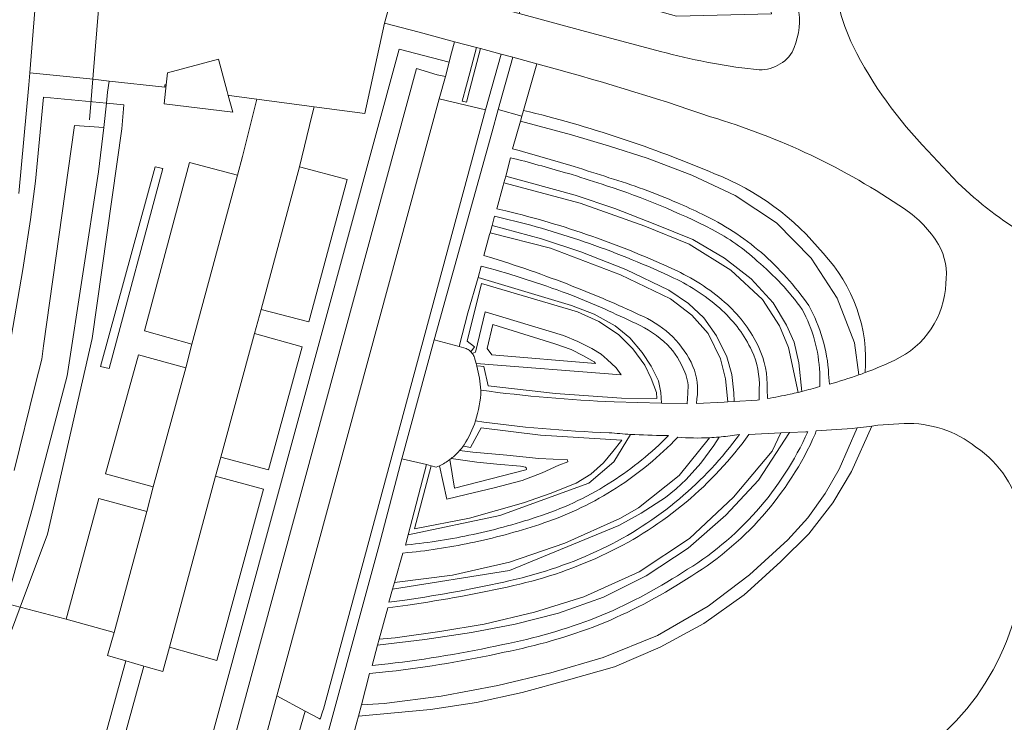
# Model space of a CAD drawing. Header units: metres. Extents: x 149984 to 156489, y 469398 to 478068.
# Tile 724 of 854: x 154741 to 154840, y 472824 to 472895. Entities that reach past the tile are written whole.
import ezdxf

# ---------------------------------------------------------------- set-up
doc = ezdxf.new("R2010")
doc.units = ezdxf.units.M
doc.header["$LTSCALE"] = 0.75
for name, color, linetype, lineweight in [('B-WE-GR-BEPLANTING_CULTUUR_HEESTERS-GV', 252, 'Continuous', 18), ('B-WE-GR-STRUIK-GV', 252, 'Continuous', 13), ('B-WE-IE-TERREINAFSCHEIDING_KUNSTMATIG_MUUR-GV', 252, 'Continuous', 18), ('B-WE-KW-KUNSTWERK_DUIKER-G', 6, 'Continuous', 18), ('B-WE-OG-BEBOUWING_OVERBOUWING-GV', 6, 'Continuous', 18), ('B-WE-OG-TERREIN_BEGROEID-GV', 252, 'Continuous', 18), ('B-WE-OG-TERREIN_ERF-GV', 252, 'Continuous', 18), ('B-WE-OG-TERREIN_OEVER-GV', 252, 'Continuous', 18), ('B-WE-OG-WATER_SLOOT-GV', 252, 'Continuous', 18), ('B-WE-VH-GESLOTENVERHARDING_ASFALT-GV', 252, 'Continuous', 18), ('B-WE-VH-HALFVERHARDING_GRASBETONSTEEN-GV', 252, 'Continuous', 18), ('B-WE-VH-OPENVERHARDING_BETONSTRAATSTEEN-GV', 252, 'Continuous', 18), ('B-WE-VH-OPENVERHARDING_STRAATBAKSTEEN-GV', 252, 'Continuous', 18)]:
    doc.layers.add(name, color=color, linetype=linetype, lineweight=lineweight)

msp = doc.modelspace()

# ---------------------------------------------------------------- linework, layer by layer
at = {"layer": 'B-WE-GR-BEPLANTING_CULTUUR_HEESTERS-GV', "flags": 128}
msp.add_lwpolyline([(154769.476, 472825.457), (154770.877, 472824.699), (154770.989, 472824.638), (154771.239, 472825.47), (154771.315, 472825.631), (154786.387, 472881.424), (154786.559, 472882.062), (154787.561, 472885.755), (154782.933, 472886.859), (154766.643, 472826.991)], close=True, dxfattribs=at)
at = {"layer": 'B-WE-GR-STRUIK-GV', "flags": 128}
for points in [[(154791.379, 472885.709), (154791.227, 472885.129)], [(154791.227, 472885.129), (154791.081, 472884.622), (154796.188, 472883.257), (154800.006, 472882.131), (154803.795, 472880.91), (154808.274, 472879.213), (154812.609, 472877.177), (154816.767, 472874.44), (154820.262, 472870.894), (154822.86, 472866.859), (154824.591, 472862.383), (154825.024, 472859.17)], [(154786.82, 472868.948), (154785.784, 472865.393), (154784.938, 472862.015), (154785.618, 472861.812)], [(154800.49, 472856.473), (154805.213, 472856.333), (154805.175, 472857.398), (154804.938, 472858.569), (154804.194, 472860.044), (154803.298, 472861.433), (154802.042, 472862.876), (154800.57, 472864.098), (154798.459, 472865.267), (154796.206, 472866.131), (154786.82, 472868.948)], [(154786.02, 472861.567), (154786.099, 472861.495), (154786.464, 472861.992), (154785.735, 472862.546), (154787.173, 472868.337), (154796.799, 472865.514), (154798.952, 472864.54), (154800.918, 472863.228), (154802.353, 472861.792), (154803.554, 472860.156), (154804.185, 472858.798), (154804.711, 472857.395), (154804.761, 472856.802), (154801.215, 472856.828), (154794.588, 472857.3), (154787.821, 472858.088), (154787.417, 472860.026), (154786.78, 472860.068), (154786.71, 472860.058)], [(154785.437, 472852.167), (154785.335, 472852.026), (154785.397, 472852.016), (154785.409, 472852.014), (154786.073, 472851.875), (154787.131, 472853.848), (154793.092, 472853.129), (154801.249, 472852.638), (154800.346, 472851.482), (154799.419, 472850.344), (154798.135, 472849.211), (154796.679, 472848.31), (154794.058, 472847.266), (154791.395, 472846.333), (154785.969, 472844.799), (154780.435, 472843.721), (154782.131, 472850.042), (154781.642, 472850.187), (154779.802, 472843.126), (154789.02, 472845.082), (154797.927, 472848.307), (154800.445, 472850.448), (154802.105, 472853.208)], [(154778.429, 472838.346), (154778.237, 472837.671), (154789.992, 472839.553), (154800.96, 472844.051), (154803.187, 472845.314), (154805.629, 472846.865), (154806.693, 472847.731), (154807.697, 472848.666), (154809.177, 472850.306), (154810.475, 472852.094), (154810.999, 472852.934)], [(154810.052, 472852.87), (154807.001, 472849.085), (154802.924, 472845.843), (154802.054, 472845.322), (154801.031, 472844.771), (154795.545, 472842.281), (154789.977, 472840.403), (154784.272, 472839.094), (154778.429, 472838.346)]]:
    msp.add_lwpolyline(points, dxfattribs=at)
at = {"layer": 'B-WE-GR-STRUIK-GV'}
for points in [[(154810.547, 472879.354, 0.041388), (154791.379, 472885.709)], [(154821.437, 472871.368, 0.13075), (154810.547, 472879.354)], [(154825.669, 472859.406, 0.213022), (154821.437, 472871.368)], [(154785.618, 472861.812, -0.081966), (154786.02, 472861.567)], [(154786.71, 472860.058, -0.043333), (154787.103, 472857.635)], [(154825.024, 472859.17, 0.003235), (154825.669, 472859.406)], [(154787.103, 472857.635, 0.023602), (154800.49, 472856.473)], [(154786.558, 472854.556, -0.06085), (154785.437, 472852.167)], [(154799.979, 472853.37, -0.026818), (154786.558, 472854.556)], [(154802.105, 472853.208, -0.008489), (154799.979, 472853.37)], [(154810.999, 472852.934, -0.00848), (154810.052, 472852.87)]]:
    msp.add_lwpolyline(points, format="xyb", dxfattribs=at)
at = {"layer": 'B-WE-GR-STRUIK-GV', "flags": 128}
for points in [[(154754.406, 472880.053), (154748.954, 472860.003), (154749.797, 472859.804), (154755.193, 472879.861)], [(154818.929, 472857.42), (154819.323, 472857.517), (154819.023, 472860.376), (154818.525, 472862.465), (154817.758, 472864.171), (154816.437, 472866.417), (154814.236, 472868.82), (154811.537, 472870.895), (154808.37, 472872.743), (154804.549, 472874.307), (154800.543, 472875.856), (154796.552, 472877.193), (154789.606, 472879.118), (154789.422, 472878.454), (154797.075, 472876.411), (154803.557, 472874.092), (154807.998, 472872.284), (154812.174, 472869.68), (154815.356, 472866.728), (154817.079, 472864.108), (154817.958, 472861.935)], [(154811.878, 472856.469), (154812.509, 472856.506), (154812.488, 472857.383), (154812.272, 472859.213), (154811.768, 472860.986), (154810.743, 472863.078), (154809.483, 472864.902), (154807.93, 472866.344), (154805.961, 472867.665), (154801.649, 472869.74), (154797.126, 472871.515), (154793.173, 472872.808), (154788.222, 472874.15), (154788.026, 472873.43), (154794.078, 472871.891), (154801.105, 472869.2), (154806.116, 472866.817), (154808.268, 472865.158), (154809.915, 472863.337), (154811.142, 472860.793), (154811.653, 472858.79)], [(154826.322, 472854.037), (154825.796, 472853.968), (154824.862, 472853.846), (154823.049, 472849.724), (154821.655, 472847.274), (154819.911, 472844.847), (154817.912, 472842.625), (154814.056, 472839.118), (154809.896, 472835.977), (154804.823, 472833.015), (154799.371, 472830.826), (154794.12, 472829.292), (154788.799, 472828.019), (154783.117, 472826.96), (154777.387, 472826.2), (154775.123, 472826.076), (154774.827, 472824.938), (154782.056, 472825.603), (154786.677, 472826.32), (154791.244, 472827.325), (154795.883, 472828.59), (154800.509, 472829.903), (154805.09, 472831.864), (154809.479, 472834.223), (154813.525, 472837.122), (154814.195, 472837.728), (154817.215, 472840.461), (154820.002, 472843.226), (154822.414, 472846.324), (154824.306, 472849.494)], [(154818.072, 472853.392), (154817.193, 472853.35), (154816.345, 472851.513), (154812.439, 472846.916), (154808.054, 472842.772), (154802.977, 472839.426), (154797.437, 472836.921), (154792.476, 472835.37), (154787.418, 472834.171), (154782.974, 472833.446), (154778.519, 472832.791), (154776.906, 472832.662), (154776.745, 472832.072), (154781.474, 472832.638), (154786.162, 472833.331), (154790.557, 472834.177), (154794.893, 472835.285), (154799.408, 472836.881), (154803.699, 472839.007), (154807.897, 472841.79), (154811.694, 472845.1), (154814.961, 472848.615)]]:
    msp.add_lwpolyline(points, close=True, dxfattribs=at)
at = {"layer": 'B-WE-IE-TERREINAFSCHEIDING_KUNSTMATIG_MUUR-GV', "flags": 128}
msp.add_lwpolyline([(154785.988, 472887.822), (154787.067, 472891.906), (154786.659, 472892.014), (154785.989, 472889.476), (154785.664, 472888.247), (154785.241, 472886.645), (154785.649, 472886.538)], close=True, dxfattribs=at)
at = {"layer": 'B-WE-KW-KUNSTWERK_DUIKER-G', "flags": 128}
msp.add_lwpolyline([(154747.849, 472884.767), (154750.18, 472913.518)], dxfattribs=at)
at = {"layer": 'B-WE-OG-BEBOUWING_OVERBOUWING-GV', "flags": 128}
msp.add_lwpolyline([(154755.675, 472889.462), (154755.537, 472888.252), (154755.322, 472886.36), (154762.211, 472885.528), (154761.76, 472887.21), (154761.656, 472887.599), (154760.789, 472890.839)], close=True, dxfattribs=at)
at = {"layer": 'B-WE-OG-TERREIN_BEGROEID-GV', "flags": 128}
for points in [[(154818.583, 472897.388), (154816.083, 472896.23), (154816.26, 472895.387), (154806.736, 472895.146), (154799.964, 472897.071), (154792.64, 472899.814), (154792.934, 472900.614), (154792.012, 472900.848), (154791.974, 472901.596), (154792.525, 472901.594), (154792.656, 472902.107), (154787.316, 472903.297), (154786.524, 472900.342), (154786.032, 472898.686), (154788.274, 472898.057), (154788.614, 472899.31), (154789.268, 472901.718), (154789.681, 472901.606), (154788.685, 472897.941), (154791.423, 472897.173), (154790.951, 472895.424), (154797.222, 472893.732), (154805.132, 472891.626)], [(154753.272, 472797.812), (154778.92, 472891.852), (154783.921, 472890.538), (154784.07, 472891.104), (154784.463, 472892.598), (154780.896, 472893.547), (154777.437, 472894.458), (154775.467, 472885.395), (154770.387, 472886.069), (154770.149, 472885.153), (154768.899, 472880.054), (154773.687, 472878.765), (154769.846, 472864.505), (154765.05, 472865.731), (154764.377, 472863.337), (154769.179, 472862), (154765.808, 472849.655), (154761.01, 472850.931), (154760.493, 472849.009), (154765.289, 472847.707), (154760.611, 472830.528), (154755.859, 472831.852), (154755.179, 472829.413), (154753.275, 472829.958)], [(154763.79, 472794.026), (154776.891, 472842.077), (154779.174, 472850.759), (154782.41, 472862.687), (154788.215, 472883.449), (154788.825, 472885.805), (154790.307, 472891.044), (154789.149, 472891.352), (154787.563, 472885.763), (154787.561, 472885.755), (154786.559, 472882.062), (154786.387, 472881.424), (154771.315, 472825.631), (154771.239, 472825.47), (154770.989, 472824.638), (154770.877, 472824.699), (154769.476, 472825.457), (154767.891, 472820.064)], [(154792.713, 472890.364), (154791.379, 472885.709)], [(154739.963, 472862.966), (154741.131, 472869.76), (154741.91, 472874.75), (154742.407, 472878.591), (154743.22, 472887.037), (154749.524, 472886.43), (154749.636, 472887.517), (154749.816, 472888.643), (154748.2, 472888.824), (154741.833, 472889.468), (154741.737, 472888.273), (154740.727, 472877.367)], [(154825.024, 472859.17), (154824.591, 472862.383), (154822.86, 472866.859), (154820.262, 472870.894), (154816.767, 472874.44), (154812.609, 472877.177), (154808.274, 472879.213), (154803.795, 472880.91), (154800.006, 472882.131), (154796.188, 472883.257), (154791.081, 472884.622), (154790.281, 472881.845), (154790.936, 472881.68)], [(154831.943, 472881.654), (154834.953, 472878.44)], [(154790.07, 472880.942), (154789.606, 472879.118), (154796.552, 472877.193), (154800.543, 472875.856), (154804.549, 472874.307), (154808.37, 472872.743), (154811.537, 472870.895), (154814.236, 472868.82), (154816.437, 472866.417), (154817.758, 472864.171), (154818.525, 472862.465), (154819.023, 472860.376), (154819.323, 472857.517)], [(154790.822, 472880.776), (154790.07, 472880.942)], [(154818.929, 472857.42), (154817.958, 472861.935), (154817.079, 472864.108), (154815.356, 472866.728), (154812.174, 472869.68), (154807.998, 472872.284), (154803.557, 472874.092), (154797.075, 472876.411), (154789.422, 472878.454), (154789.348, 472878.186), (154788.695, 472875.822), (154789.592, 472875.63)], [(154789.413, 472874.871), (154788.483, 472875.109), (154788.222, 472874.15), (154793.173, 472872.808), (154797.126, 472871.515), (154801.649, 472869.74), (154805.961, 472867.665), (154807.93, 472866.344), (154809.483, 472864.902), (154810.743, 472863.078), (154811.768, 472860.986), (154812.272, 472859.213), (154812.488, 472857.383), (154812.509, 472856.506), (154814.824, 472856.641), (154815.044, 472856.656), (154815.044, 472857.779)], [(154808.776, 472856.785), (154808.745, 472856.286), (154811.511, 472856.448), (154811.878, 472856.469), (154811.653, 472858.79), (154811.142, 472860.793), (154809.915, 472863.337), (154808.268, 472865.158), (154806.116, 472866.817), (154801.105, 472869.2), (154794.078, 472871.891), (154788.026, 472873.43), (154787.976, 472873.245), (154787.403, 472871.139), (154788.291, 472870.883)], [(154788.026, 472869.854), (154787.141, 472870.063), (154786.82, 472868.948)], [(154786.82, 472868.948), (154796.206, 472866.131), (154798.459, 472865.267), (154800.57, 472864.098), (154802.042, 472862.876), (154803.298, 472861.433), (154804.194, 472860.044), (154804.938, 472858.569), (154805.175, 472857.398), (154805.213, 472856.333), (154807.802, 472856.256), (154807.857, 472857.34)], [(154796.799, 472865.514), (154787.173, 472868.337), (154785.735, 472862.546), (154786.464, 472861.992), (154786.099, 472861.495)], [(154786.247, 472861.326), (154786.58, 472861.468), (154787.523, 472865.51), (154795.387, 472863.139), (154796.829, 472862.537), (154798.237, 472861.833), (154799.181, 472861.249), (154799.765, 472860.733), (154800.675, 472859.874), (154801.19, 472859.187), (154786.637, 472860.315), (154786.71, 472860.058), (154786.78, 472860.068), (154787.417, 472860.026), (154787.821, 472858.088), (154794.588, 472857.3), (154801.215, 472856.828), (154804.761, 472856.802), (154804.711, 472857.395), (154804.185, 472858.798), (154803.554, 472860.156), (154802.353, 472861.792), (154800.918, 472863.228), (154798.952, 472864.54), (154796.799, 472865.514)], [(154821.112, 472858.01), (154821.104, 472859.385)], [(154822, 472859.231), (154822.076, 472858.246)], [(154815.822, 472857.743), (154815.863, 472856.797)], [(154829.589, 472854.296), (154826.927, 472854.116), (154826.322, 472854.037), (154824.306, 472849.494), (154822.414, 472846.324), (154820.002, 472843.226), (154817.215, 472840.461), (154814.195, 472837.728), (154813.525, 472837.122), (154809.479, 472834.223), (154805.09, 472831.864), (154800.509, 472829.903), (154795.883, 472828.59), (154791.244, 472827.325), (154786.677, 472826.32), (154782.056, 472825.603), (154774.827, 472824.938), (154774.667, 472824.324), (154770.428, 472808.824)], [(154777.861, 472829.407), (154775.938, 472829.203), (154775.123, 472826.076), (154777.387, 472826.2), (154783.117, 472826.96), (154788.799, 472828.019), (154794.12, 472829.292), (154799.371, 472830.826), (154804.823, 472833.015), (154809.896, 472835.977), (154814.056, 472839.118), (154817.912, 472842.625), (154819.911, 472844.847), (154821.655, 472847.274), (154823.049, 472849.724), (154824.862, 472853.846), (154824.36, 472853.78), (154820.758, 472853.552), (154820.65, 472853.239)], [(154819.903, 472853.477), (154819.723, 472853.47), (154818.072, 472853.392), (154814.961, 472848.615), (154811.694, 472845.1), (154807.897, 472841.79), (154803.699, 472839.007), (154799.408, 472836.881), (154794.893, 472835.285), (154790.557, 472834.177), (154786.162, 472833.331), (154781.474, 472832.638), (154776.745, 472832.072)], [(154779.769, 472836.079), (154777.764, 472835.813), (154776.906, 472832.662), (154778.519, 472832.791), (154782.974, 472833.446), (154787.418, 472834.171), (154792.476, 472835.37), (154797.437, 472836.921), (154802.977, 472839.426), (154808.054, 472842.772), (154812.439, 472846.916), (154816.345, 472851.513), (154817.193, 472853.35), (154814, 472853.198)], [(154802.105, 472853.208), (154800.445, 472850.448), (154797.927, 472848.307), (154789.02, 472845.082), (154779.802, 472843.126), (154779.537, 472842.108)], [(154784.966, 472851.575), (154786.284, 472851.436), (154789.695, 472851.126), (154792.907, 472850.771), (154795.786, 472850.638), (154795.825, 472850.467), (154794.939, 472850.118), (154793.239, 472849.348), (154791.24, 472848.589), (154788.443, 472847.847), (154785.614, 472847.166), (154783.687, 472846.696), (154782.94, 472850.05), (154782.61, 472849.901), (154782.131, 472850.042), (154780.435, 472843.721), (154785.969, 472844.799), (154791.395, 472846.333), (154794.058, 472847.266), (154796.679, 472848.31), (154798.135, 472849.211), (154799.419, 472850.344), (154800.346, 472851.482), (154801.249, 472852.638), (154793.092, 472853.129), (154787.131, 472853.848), (154786.073, 472851.875), (154785.409, 472852.014), (154785.397, 472852.016), (154785.335, 472852.026)], [(154805.932, 472853.089), (154805.604, 472853.094)], [(154813.058, 472853.199), (154812.771, 472853.153)], [(154810.999, 472852.934), (154810.475, 472852.094), (154809.177, 472850.306), (154807.697, 472848.666), (154806.693, 472847.731), (154805.629, 472846.865), (154803.187, 472845.314), (154800.96, 472844.051), (154789.992, 472839.553), (154778.237, 472837.671), (154777.866, 472836.367), (154779.483, 472836.582)], [(154779.784, 472841.341), (154779.267, 472841.295), (154778.429, 472838.346), (154784.272, 472839.094), (154789.977, 472840.403), (154795.545, 472842.281), (154801.031, 472844.771), (154802.054, 472845.322), (154802.924, 472845.843), (154807.001, 472849.085), (154810.052, 472852.87)], [(154779.537, 472842.108), (154779.71, 472842.122)], [(154776.745, 472832.072), (154776.187, 472830.021), (154777.794, 472830.192)], [(154753.275, 472829.958), (154746.151, 472804.036)]]:
    msp.add_lwpolyline(points, dxfattribs=at)
at = {"layer": 'B-WE-OG-TERREIN_BEGROEID-GV'}
for points in [[(154818.337, 472891.535, 0.139333), (154819.021, 472895.555)], [(154823.01, 472896.138, 0.049871), (154824.449, 472892.146)], [(154805.132, 472891.626, 0.038436), (154814.471, 472889.825)], [(154814.471, 472889.825, 0.296345), (154818.337, 472891.535)], [(154824.449, 472892.146, 0.076059), (154831.943, 472881.654)], [(154810.142, 472885.072, 0.018705), (154792.713, 472890.364)], [(154791.379, 472885.709, -0.041388), (154810.547, 472879.354)], [(154829.609, 472875.817, 0.077715), (154810.142, 472885.072)], [(154790.936, 472881.68, -0.007736), (154796.476, 472880.065)], [(154796.265, 472879.258, 0.007341), (154790.822, 472880.776)], [(154796.476, 472880.065, -0.004928), (154799.96, 472878.956)], [(154799.699, 472878.15, 0.005258), (154796.265, 472879.258)], [(154799.96, 472878.956, -0.02791), (154806.832, 472876.428)], [(154810.547, 472879.354, -0.13075), (154821.437, 472871.368)], [(154810.316, 472873.765, 0.038298), (154799.699, 472878.15)], [(154834.953, 472878.44, 0.106035), (154849.72, 472869.412)], [(154806.832, 472876.428, -0.010974), (154809.315, 472875.293)], [(154833.028, 472872.258, 0.110056), (154829.609, 472875.817)], [(154797.992, 472872.351, 0.025378), (154789.413, 472874.871)], [(154789.592, 472875.63, -0.025324), (154798.247, 472873.087)], [(154809.315, 472875.293, -0.066305), (154815.248, 472871.433)], [(154814.843, 472870.588, 0.066465), (154810.316, 472873.765)], [(154798.247, 472873.087, -0.025981), (154806.796, 472869.595)], [(154806.466, 472868.889, 0.025967), (154797.992, 472872.351)], [(154833.756, 472868.348, 0.163721), (154833.028, 472872.258)], [(154788.291, 472870.883, -0.019277), (154796.801, 472867.881)], [(154815.248, 472871.433, -0.06178), (154819.999, 472866.133)], [(154821.437, 472871.368, -0.213022), (154825.669, 472859.406)], [(154796.284, 472867.144, 0.019357), (154788.026, 472869.854)], [(154819.347, 472865.727, 0.062043), (154814.843, 472870.588)], [(154811.31, 472865.644, 0.075778), (154806.466, 472868.889)], [(154806.796, 472869.595, -0.075593), (154811.835, 472866.22)], [(154796.801, 472867.881, -0.015552), (154803.411, 472865.022)], [(154828.634, 472860.655, 0.281787), (154833.756, 472868.348)], [(154802.67, 472864.322, 0.015648), (154796.284, 472867.144)], [(154811.835, 472866.22, -0.098657), (154814.991, 472861.925)], [(154819.999, 472866.133, -0.114631), (154822, 472859.231)], [(154803.411, 472865.022, -0.084341), (154806.351, 472862.982)], [(154814.286, 472861.594, 0.098774), (154811.31, 472865.644)], [(154821.104, 472859.385, 0.114657), (154819.347, 472865.727)], [(154805.82, 472862.187, 0.084184), (154802.67, 472864.322)], [(154806.351, 472862.982, -0.098536), (154808.377, 472860.023)], [(154807.566, 472859.45, 0.098443), (154805.82, 472862.187)], [(154814.991, 472861.925, -0.121751), (154815.822, 472857.743)], [(154786.099, 472861.495, -0.034757), (154786.247, 472861.326)], [(154815.044, 472857.779, 0.121666), (154814.286, 472861.594)], [(154808.377, 472860.023, -0.142342), (154808.776, 472856.785)], [(154825.669, 472859.406, 0.019916), (154828.634, 472860.655)], [(154807.857, 472857.34, 0.142557), (154807.566, 472859.45)], [(154822.076, 472858.246, 0.019039), (154825.024, 472859.17)], [(154819.323, 472857.517, 0.011626), (154821.112, 472858.01)], [(154815.863, 472856.797, 0.013215), (154818.122, 472857.233)], [(154818.122, 472857.233, 0.006153), (154818.929, 472857.42)], [(154836.785, 472851.929, 0.177458), (154829.589, 472854.296)], [(154800.295, 472848.499, 0.056032), (154805.932, 472853.089)], [(154805.604, 472853.094, -0.013161), (154802.105, 472853.208)], [(154807.02, 472846.737, 0.060321), (154813.058, 472853.199)], [(154814, 472853.198, -0.06187), (154807.696, 472846.41)], [(154812.771, 472853.153, -0.017506), (154810.999, 472852.934)], [(154814.774, 472845.512, 0.076216), (154819.903, 472853.477)], [(154820.65, 472853.239, -0.076994), (154815.357, 472844.996)], [(154785.335, 472852.026, -0.02439), (154784.966, 472851.575)], [(154806.851, 472852.919, -0.060149), (154800.711, 472847.838)], [(154810.052, 472852.87, -0.032175), (154806.851, 472852.919)], [(154841.335, 472844.918, 0.205954), (154836.785, 472851.929)], [(154793.19, 472845.067, 0.061048), (154800.295, 472848.499)], [(154800.711, 472847.838, -0.060999), (154793.435, 472844.324)], [(154799.237, 472841.718, 0.063108), (154807.02, 472846.737)], [(154807.696, 472846.41, -0.063123), (154799.749, 472841.284)], [(154786.317, 472843.169, 0.029361), (154793.19, 472845.067)], [(154807.334, 472839.354, 0.077953), (154814.774, 472845.512)], [(154793.435, 472844.324, -0.029463), (154786.474, 472842.401)], [(154815.357, 472844.996, -0.077914), (154807.731, 472838.684)], [(154832.434, 472822.286, 0.261717), (154841.335, 472844.918)], [(154779.71, 472842.122, 0.027107), (154786.317, 472843.169)], [(154786.474, 472842.401, -0.026894), (154779.784, 472841.341)], [(154790.058, 472838.534, 0.056672), (154799.237, 472841.718)], [(154799.749, 472841.284, -0.056714), (154790.403, 472838.042)], [(154798.683, 472834.824, 0.045576), (154807.334, 472839.354)], [(154779.483, 472836.582, 0.01928), (154790.058, 472838.534)], [(154807.731, 472838.684, -0.045422), (154798.955, 472834.089)], [(154790.403, 472838.042, -0.01928), (154779.769, 472836.079)], [(154789.292, 472832.118, 0.042783), (154798.683, 472834.824)], [(154798.955, 472834.089, -0.042943), (154789.436, 472831.346)], [(154777.794, 472830.192, 0.024875), (154789.292, 472832.118)], [(154789.436, 472831.346, -0.024808), (154777.861, 472829.407)]]:
    msp.add_lwpolyline(points, format="xyb", dxfattribs=at)
at = {"layer": 'B-WE-OG-TERREIN_BEGROEID-GV', "flags": 128}
for points in [[(154787.561, 472885.755), (154787.563, 472885.763), (154789.149, 472891.352), (154787.067, 472891.906), (154785.988, 472887.822), (154785.649, 472886.538), (154785.241, 472886.645), (154785.664, 472888.247), (154785.989, 472889.476), (154786.659, 472892.014), (154784.463, 472892.598), (154784.07, 472891.104), (154783.921, 472890.538), (154783.546, 472889.11), (154782.933, 472886.859)], [(154753.575, 472845.454), (154754.223, 472847.929), (154749.438, 472849.233), (154752.737, 472861.179), (154757.491, 472859.868), (154758.117, 472862.271), (154753.352, 472863.582), (154757.872, 472880.481), (154762.692, 472879.219), (154763.202, 472881.081), (154764.612, 472886.833), (154761.849, 472887.198), (154761.76, 472887.21), (154762.211, 472885.528), (154755.322, 472886.36), (154755.537, 472888.252), (154755.391, 472888.262), (154755.392, 472888.018), (154749.816, 472888.643), (154749.636, 472887.517), (154749.524, 472886.43), (154751.293, 472886.248), (154751.092, 472883.845), (154748.088, 472862.813), (154743.615, 472843.184), (154740.883, 472835.883), (154745.501, 472834.655), (154748.78, 472846.786)], [(154754.406, 472880.053), (154755.193, 472879.861), (154749.797, 472859.804), (154748.954, 472860.003)], [(154788.289, 472864.243), (154787.721, 472861.83), (154788.208, 472861.176), (154798.599, 472860.299), (154798.46, 472860.48), (154797.403, 472861.078), (154796.151, 472861.705), (154794.537, 472862.276), (154792.91, 472862.805)], [(154791.65, 472849.858), (154791.572, 472849.907), (154791.079, 472850.002), (154788.693, 472850.201), (154786.699, 472850.406), (154784.116, 472850.781), (154783.996, 472850.69), (154784.462, 472847.814), (154791.6, 472849.642), (154791.683, 472849.697), (154791.694, 472849.78)], [(154726.074, 472782.131), (154726.574, 472784.162), (154729.388, 472785.903), (154739.798, 472792.134), (154741.227, 472792.955), (154742.058, 472796.048), (154744.356, 472804.529), (154751.463, 472830.493), (154749.64, 472831.024), (154750.303, 472833.342), (154745.501, 472834.655), (154740.883, 472835.883), (154735.96, 472822.729), (154730.792, 472810.851), (154726.168, 472803.144), (154714.106, 472787.01), (154711.894, 472784.794), (154713.943, 472783.988), (154724.912, 472781.081), (154726.071, 472782.121)], [(154769.476, 472825.457), (154766.643, 472826.991), (154761.346, 472807.43), (154764.13, 472805.976), (154767.078, 472817.111), (154767.891, 472820.064)]]:
    msp.add_lwpolyline(points, close=True, dxfattribs=at)
at = {"layer": 'B-WE-OG-TERREIN_ERF-GV', "flags": 128}
msp.add_lwpolyline([(154755.675, 472889.462), (154755.537, 472888.252), (154755.322, 472886.36), (154762.211, 472885.528), (154761.76, 472887.21), (154761.656, 472887.599), (154760.789, 472890.839)], close=True, dxfattribs=at)
at = {"layer": 'B-WE-OG-TERREIN_OEVER-GV', "flags": 128}
for points in [[(154755.208, 472796.221), (154764.242, 472829.641), (154780.629, 472889.902), (154782.715, 472889.271), (154783.546, 472889.11), (154783.921, 472890.538), (154778.92, 472891.852), (154753.272, 472797.812), (154752.379, 472796.998), (154752.395, 472796.992), (154752.391, 472796.977)], [(154740.883, 472835.883), (154743.615, 472843.184), (154748.088, 472862.813), (154751.092, 472883.845), (154751.293, 472886.248), (154749.524, 472886.43), (154749.272, 472883.981), (154748.751, 472879.544), (154745.578, 472859.069), (154742.112, 472845.794), (154739.907, 472837.95), (154739.376, 472836.284)], [(154739.376, 472836.284), (154728.845, 472811.95), (154720.06, 472799.319), (154712.839, 472788.664), (154708.694, 472783.904), (154725.332, 472779.3), (154726.071, 472782.121), (154724.912, 472781.081), (154713.943, 472783.988), (154711.894, 472784.794), (154714.106, 472787.01), (154726.168, 472803.144), (154730.792, 472810.851), (154735.96, 472822.729), (154740.883, 472835.883)]]:
    msp.add_lwpolyline(points, close=True, dxfattribs=at)
msp.add_lwpolyline([(154740.291, 472849.588), (154742.389, 472858.126), (154743.036, 472860.757), (154743.224, 472862.098), (154746.316, 472884.199), (154749.272, 472883.981), (154749.524, 472886.43), (154743.22, 472887.037), (154742.407, 472878.591), (154741.91, 472874.75), (154741.131, 472869.76), (154739.963, 472862.966)], dxfattribs=at)
at = {"layer": 'B-WE-OG-WATER_SLOOT-GV', "flags": 128}
for points in [[(154761.346, 472807.43), (154766.643, 472826.991), (154782.933, 472886.859), (154783.546, 472889.11), (154782.715, 472889.271), (154780.629, 472889.902), (154764.242, 472829.641), (154755.208, 472796.221)], [(154739.907, 472837.95), (154742.112, 472845.794), (154745.578, 472859.069), (154748.751, 472879.544), (154749.272, 472883.981), (154746.316, 472884.199), (154743.224, 472862.098), (154743.036, 472860.757), (154742.389, 472858.126), (154740.291, 472849.588)]]:
    msp.add_lwpolyline(points, dxfattribs=at)
at = {"layer": 'B-WE-VH-GESLOTENVERHARDING_ASFALT-GV', "flags": 128}
for points in [[(154805.132, 472891.626), (154797.222, 472893.732), (154790.951, 472895.424), (154790.181, 472895.632), (154785.6, 472896.912), (154784.944, 472897.095), (154781.927, 472897.939), (154778.623, 472898.804), (154777.437, 472894.458), (154780.896, 472893.547), (154784.463, 472892.598), (154786.659, 472892.014), (154787.067, 472891.906), (154789.149, 472891.352), (154790.307, 472891.044), (154792.713, 472890.364)], [(154790.936, 472881.68), (154790.281, 472881.845), (154791.081, 472884.622), (154791.227, 472885.129), (154788.825, 472885.805), (154788.215, 472883.449), (154782.41, 472862.687), (154784.938, 472862.015), (154785.784, 472865.393), (154786.82, 472868.948), (154787.141, 472870.063), (154788.026, 472869.854)], [(154834.953, 472878.44), (154831.943, 472881.654)], [(154789.592, 472875.63), (154788.695, 472875.822), (154789.348, 472878.186), (154789.422, 472878.454), (154789.606, 472879.118), (154790.07, 472880.942), (154790.822, 472880.776)], [(154788.291, 472870.883), (154787.403, 472871.139), (154787.976, 472873.245), (154788.026, 472873.43), (154788.222, 472874.15), (154788.483, 472875.109), (154789.413, 472874.871)], [(154787.523, 472865.51), (154786.58, 472861.468), (154786.247, 472861.326)], [(154786.474, 472860.887), (154786.637, 472860.315), (154801.19, 472859.187), (154800.675, 472859.874), (154799.765, 472860.733), (154799.181, 472861.249), (154798.237, 472861.833), (154796.829, 472862.537), (154795.387, 472863.139), (154787.523, 472865.51)], [(154821.104, 472859.385), (154821.112, 472858.01)], [(154822.076, 472858.246), (154822, 472859.231)], [(154807.857, 472857.34), (154807.802, 472856.256), (154805.213, 472856.333), (154800.49, 472856.473)], [(154815.044, 472857.779), (154815.044, 472856.656), (154814.824, 472856.641), (154812.509, 472856.506), (154811.878, 472856.469), (154811.511, 472856.448), (154808.745, 472856.286), (154808.776, 472856.785)], [(154815.863, 472856.797), (154815.822, 472857.743)], [(154819.323, 472857.517), (154818.929, 472857.42)], [(154820.65, 472853.239), (154820.758, 472853.552), (154824.36, 472853.78), (154824.862, 472853.846), (154825.796, 472853.968)], [(154825.796, 472853.968), (154826.322, 472854.037), (154826.927, 472854.116), (154829.589, 472854.296)], [(154805.604, 472853.094), (154805.932, 472853.089)], [(154812.771, 472853.153), (154813.058, 472853.199)], [(154814, 472853.198), (154817.193, 472853.35), (154818.072, 472853.392), (154819.723, 472853.47), (154819.903, 472853.477)], [(154782.94, 472850.05), (154783.687, 472846.696), (154785.614, 472847.166), (154788.443, 472847.847), (154791.24, 472848.589), (154793.239, 472849.348), (154794.939, 472850.118), (154795.825, 472850.467), (154795.786, 472850.638), (154792.907, 472850.771), (154789.695, 472851.126), (154786.284, 472851.436), (154784.966, 472851.575)], [(154779.71, 472842.122), (154779.537, 472842.108), (154779.802, 472843.126), (154781.642, 472850.187), (154779.174, 472850.759), (154776.891, 472842.077), (154763.79, 472794.026)], [(154784.116, 472850.781), (154786.699, 472850.406), (154788.693, 472850.201), (154791.079, 472850.002), (154791.572, 472849.907), (154791.65, 472849.858), (154791.694, 472849.78), (154791.683, 472849.697), (154791.6, 472849.642), (154784.462, 472847.814), (154783.996, 472850.69)], [(154779.483, 472836.582), (154777.866, 472836.367), (154778.237, 472837.671), (154778.429, 472838.346), (154779.267, 472841.295), (154779.784, 472841.341)], [(154776.187, 472830.021), (154776.745, 472832.072), (154776.906, 472832.662), (154777.764, 472835.813), (154779.769, 472836.079)], [(154746.151, 472804.036), (154753.275, 472829.958), (154751.463, 472830.493), (154744.356, 472804.529), (154742.058, 472796.048), (154741.227, 472792.955), (154739.798, 472792.134), (154729.388, 472785.903), (154726.574, 472784.162)], [(154770.428, 472808.824), (154774.667, 472824.324), (154774.827, 472824.938), (154775.123, 472826.076), (154775.938, 472829.203), (154777.861, 472829.407)], [(154777.794, 472830.192), (154776.187, 472830.021)]]:
    msp.add_lwpolyline(points, dxfattribs=at)
at = {"layer": 'B-WE-VH-GESLOTENVERHARDING_ASFALT-GV'}
for points in [[(154819.021, 472895.555, -0.139333), (154818.337, 472891.535)], [(154824.449, 472892.146, -0.049871), (154823.01, 472896.138)], [(154814.471, 472889.825, -0.038436), (154805.132, 472891.626)], [(154818.337, 472891.535, -0.296345), (154814.471, 472889.825)], [(154831.943, 472881.654, -0.076059), (154824.449, 472892.146)], [(154792.713, 472890.364, -0.018705), (154810.142, 472885.072)], [(154810.142, 472885.072, -0.077715), (154829.609, 472875.817)], [(154796.476, 472880.065, 0.007736), (154790.936, 472881.68)], [(154790.822, 472880.776, -0.007341), (154796.265, 472879.258)], [(154799.96, 472878.956, 0.004928), (154796.476, 472880.065)], [(154796.265, 472879.258, -0.005258), (154799.699, 472878.15)], [(154806.832, 472876.428, 0.02791), (154799.96, 472878.956)], [(154799.699, 472878.15, -0.038298), (154810.316, 472873.765)], [(154849.72, 472869.412, -0.106035), (154834.953, 472878.44)], [(154809.315, 472875.293, 0.010974), (154806.832, 472876.428)], [(154829.609, 472875.817, -0.110056), (154833.028, 472872.258)], [(154789.413, 472874.871, -0.025378), (154797.992, 472872.351)], [(154798.247, 472873.087, 0.025324), (154789.592, 472875.63)], [(154815.248, 472871.433, 0.066305), (154809.315, 472875.293)], [(154810.316, 472873.765, -0.066465), (154814.843, 472870.588)], [(154806.796, 472869.595, 0.025981), (154798.247, 472873.087)], [(154797.992, 472872.351, -0.025967), (154806.466, 472868.889)], [(154833.028, 472872.258, -0.163721), (154833.756, 472868.348)], [(154796.801, 472867.881, 0.019277), (154788.291, 472870.883)], [(154819.999, 472866.133, 0.06178), (154815.248, 472871.433)], [(154788.026, 472869.854, -0.019357), (154796.284, 472867.144)], [(154814.843, 472870.588, -0.062043), (154819.347, 472865.727)], [(154806.466, 472868.889, -0.075778), (154811.31, 472865.644)], [(154811.835, 472866.22, 0.075593), (154806.796, 472869.595)], [(154803.411, 472865.022, 0.015552), (154796.801, 472867.881)], [(154833.756, 472868.348, -0.281787), (154828.634, 472860.655)], [(154796.284, 472867.144, -0.015648), (154802.67, 472864.322)], [(154814.991, 472861.925, 0.098657), (154811.835, 472866.22)], [(154822, 472859.231, 0.114631), (154819.999, 472866.133)], [(154806.351, 472862.982, 0.084341), (154803.411, 472865.022)], [(154811.31, 472865.644, -0.098774), (154814.286, 472861.594)], [(154819.347, 472865.727, -0.114657), (154821.104, 472859.385)], [(154802.67, 472864.322, -0.084184), (154805.82, 472862.187)], [(154808.377, 472860.023, 0.098536), (154806.351, 472862.982)], [(154805.82, 472862.187, -0.098443), (154807.566, 472859.45)], [(154815.822, 472857.743, 0.121751), (154814.991, 472861.925)], [(154786.247, 472861.326, -0.08416), (154786.474, 472860.887)], [(154814.286, 472861.594, -0.121666), (154815.044, 472857.779)], [(154808.776, 472856.785, 0.142342), (154808.377, 472860.023)], [(154828.634, 472860.655, -0.019916), (154825.669, 472859.406)], [(154807.566, 472859.45, -0.142557), (154807.857, 472857.34)], [(154825.024, 472859.17, -0.019039), (154822.076, 472858.246)], [(154825.669, 472859.406, -0.003235), (154825.024, 472859.17)], [(154821.112, 472858.01, -0.011626), (154819.323, 472857.517)], [(154787.103, 472857.635, -0.0724), (154786.558, 472854.556)], [(154800.49, 472856.473, -0.023602), (154787.103, 472857.635)], [(154818.122, 472857.233, -0.013215), (154815.863, 472856.797)], [(154818.929, 472857.42, -0.006153), (154818.122, 472857.233)], [(154786.558, 472854.556, 0.026818), (154799.979, 472853.37)], [(154829.589, 472854.296, -0.177458), (154836.785, 472851.929)], [(154799.979, 472853.37, 0.008489), (154802.105, 472853.208)], [(154805.932, 472853.089, -0.056032), (154800.295, 472848.499)], [(154802.105, 472853.208, 0.013161), (154805.604, 472853.094)], [(154813.058, 472853.199, -0.060321), (154807.02, 472846.737)], [(154807.696, 472846.41, 0.06187), (154814, 472853.198)], [(154810.999, 472852.934, 0.017506), (154812.771, 472853.153)], [(154819.903, 472853.477, -0.076216), (154814.774, 472845.512)], [(154815.357, 472844.996, 0.076994), (154820.65, 472853.239)], [(154800.711, 472847.838, 0.060149), (154806.851, 472852.919)], [(154806.851, 472852.919, 0.032175), (154810.052, 472852.87)], [(154810.052, 472852.87, 0.00848), (154810.999, 472852.934)], [(154784.966, 472851.575, -0.043789), (154784.116, 472850.781)], [(154836.785, 472851.929, -0.205954), (154841.335, 472844.918)], [(154783.996, 472850.69, -0.047221), (154782.94, 472850.05)], [(154800.295, 472848.499, -0.061048), (154793.19, 472845.067)], [(154793.435, 472844.324, 0.060999), (154800.711, 472847.838)], [(154807.02, 472846.737, -0.063108), (154799.237, 472841.718)], [(154799.749, 472841.284, 0.063123), (154807.696, 472846.41)], [(154793.19, 472845.067, -0.029361), (154786.317, 472843.169)], [(154814.774, 472845.512, -0.077953), (154807.334, 472839.354)], [(154786.474, 472842.401, 0.029463), (154793.435, 472844.324)], [(154807.731, 472838.684, 0.077914), (154815.357, 472844.996)], [(154841.335, 472844.918, -0.261717), (154832.434, 472822.286)], [(154786.317, 472843.169, -0.027107), (154779.71, 472842.122)], [(154779.784, 472841.341, 0.026894), (154786.474, 472842.401)], [(154799.237, 472841.718, -0.056672), (154790.058, 472838.534)], [(154790.403, 472838.042, 0.056714), (154799.749, 472841.284)], [(154807.334, 472839.354, -0.045576), (154798.683, 472834.824)], [(154790.058, 472838.534, -0.01928), (154779.483, 472836.582)], [(154798.955, 472834.089, 0.045422), (154807.731, 472838.684)], [(154779.769, 472836.079, 0.01928), (154790.403, 472838.042)], [(154798.683, 472834.824, -0.042783), (154789.292, 472832.118)], [(154789.436, 472831.346, 0.042943), (154798.955, 472834.089)], [(154789.292, 472832.118, -0.024875), (154777.794, 472830.192)], [(154777.861, 472829.407, 0.024808), (154789.436, 472831.346)]]:
    msp.add_lwpolyline(points, format="xyb", dxfattribs=at)
at = {"layer": 'B-WE-VH-GESLOTENVERHARDING_ASFALT-GV', "flags": 128}
msp.add_lwpolyline([(154788.289, 472864.243), (154792.91, 472862.805), (154794.537, 472862.276), (154796.151, 472861.705), (154797.403, 472861.078), (154798.46, 472860.48), (154798.599, 472860.299), (154788.208, 472861.176), (154787.721, 472861.83)], close=True, dxfattribs=at)
at = {"layer": 'B-WE-VH-HALFVERHARDING_GRASBETONSTEEN-GV', "flags": 128}
for points in [[(154762.692, 472879.219), (154757.872, 472880.481), (154753.352, 472863.582), (154758.117, 472862.271)], [(154768.899, 472880.054), (154765.05, 472865.731), (154769.846, 472864.505), (154773.687, 472878.765)], [(154764.377, 472863.337), (154761.01, 472850.931), (154765.808, 472849.655), (154769.179, 472862)], [(154754.223, 472847.929), (154757.491, 472859.868), (154752.737, 472861.179), (154749.438, 472849.233)], [(154755.859, 472831.852), (154760.611, 472830.528), (154765.289, 472847.707), (154760.493, 472849.009)], [(154745.501, 472834.655), (154750.303, 472833.342), (154753.575, 472845.454), (154748.78, 472846.786)]]:
    msp.add_lwpolyline(points, close=True, dxfattribs=at)
at = {"layer": 'B-WE-VH-OPENVERHARDING_BETONSTRAATSTEEN-GV', "flags": 128}
msp.add_lwpolyline([(154792.713, 472890.364), (154790.307, 472891.044), (154788.825, 472885.805), (154791.227, 472885.129), (154791.379, 472885.709)], close=True, dxfattribs=at)
at = {"layer": 'B-WE-VH-OPENVERHARDING_STRAATBAKSTEEN-GV', "flags": 128}
for points in [[(154740.727, 472877.367), (154741.737, 472888.273), (154741.833, 472889.468), (154743.446, 472909.519), (154743.517, 472910.397), (154745.726, 472932.935), (154748.082, 472952.736), (154748.085, 472952.753)], [(154785.618, 472861.812), (154784.938, 472862.015), (154782.41, 472862.687), (154779.174, 472850.759)], [(154786.099, 472861.495), (154786.02, 472861.567)], [(154786.71, 472860.058), (154786.637, 472860.315), (154786.474, 472860.887)], [(154785.335, 472852.026), (154785.437, 472852.167)], [(154779.174, 472850.759), (154781.642, 472850.187), (154782.131, 472850.042), (154782.61, 472849.901), (154782.94, 472850.05)], [(154783.996, 472850.69), (154784.116, 472850.781)]]:
    msp.add_lwpolyline(points, dxfattribs=at)
for points in [[(154741.833, 472889.468), (154748.2, 472888.824), (154749.816, 472888.643), (154755.392, 472888.018), (154755.391, 472888.262), (154755.537, 472888.252), (154755.675, 472889.462), (154760.789, 472890.839), (154761.656, 472887.599), (154761.76, 472887.21), (154761.849, 472887.198), (154764.612, 472886.833), (154770.387, 472886.069), (154775.467, 472885.395), (154777.437, 472894.458), (154778.623, 472898.804), (154779.216, 472900.076), (154774.848, 472901.407), (154769.371, 472902.793), (154764.469, 472904.065), (154750.955, 472907.571), (154743.446, 472909.519)], [(154757.491, 472859.868), (154754.223, 472847.929), (154753.575, 472845.454), (154750.303, 472833.342), (154749.64, 472831.024), (154751.463, 472830.493), (154753.275, 472829.958), (154755.179, 472829.413), (154755.859, 472831.852), (154760.493, 472849.009), (154761.01, 472850.931), (154764.377, 472863.337), (154765.05, 472865.731), (154768.899, 472880.054), (154770.149, 472885.153), (154770.387, 472886.069), (154764.612, 472886.833), (154763.202, 472881.081), (154762.692, 472879.219), (154758.117, 472862.271)]]:
    msp.add_lwpolyline(points, close=True, dxfattribs=at)
at = {"layer": 'B-WE-VH-OPENVERHARDING_STRAATBAKSTEEN-GV'}
for points in [[(154786.02, 472861.567, 0.081966), (154785.618, 472861.812)], [(154786.247, 472861.326, 0.034757), (154786.099, 472861.495)], [(154786.474, 472860.887, 0.08416), (154786.247, 472861.326)], [(154787.103, 472857.635, 0.043333), (154786.71, 472860.058)], [(154786.558, 472854.556, 0.0724), (154787.103, 472857.635)], [(154785.437, 472852.167, 0.06085), (154786.558, 472854.556)], [(154784.966, 472851.575, 0.02439), (154785.335, 472852.026)], [(154784.116, 472850.781, 0.043789), (154784.966, 472851.575)], [(154782.94, 472850.05, 0.047221), (154783.996, 472850.69)]]:
    msp.add_lwpolyline(points, format="xyb", dxfattribs=at)

doc.saveas('drawing.dxf')
